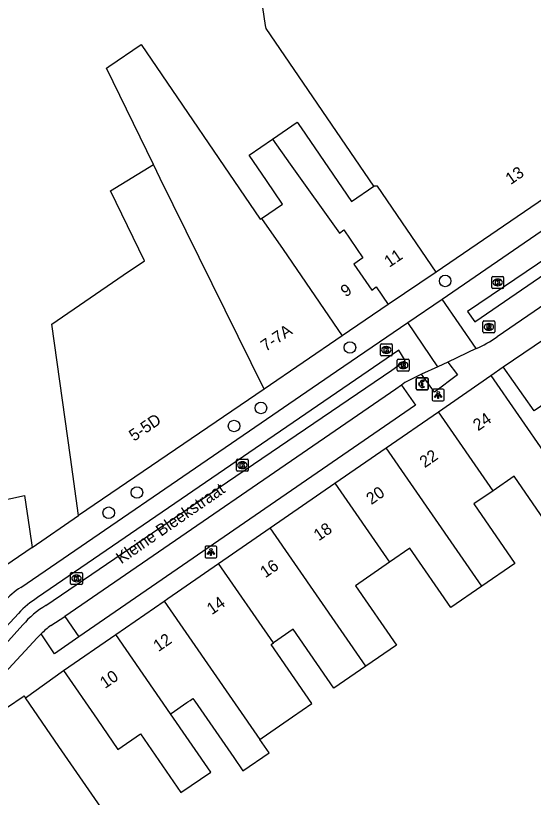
# Model space of a CAD drawing. Extents: x 161771 to 163125, y 382479 to 383177.
# Drawn here: x 161851 to 161894.8, y 383020.9 to 383087.1 of the extents above; entities that cross this region are included whole.
import ezdxf

# ---------------------------------------------------------------- set-up
doc = ezdxf.new("R2010")
doc.units = 0
for name, color, linetype in [('IMGEO_Betaalautomaat', 7, 'Continuous'), ('IMGEO_Boom', 7, 'Continuous'), ('IMGEO_Kolk', 7, 'Continuous'), ('IMGEO_Lichtpunt', 7, 'Continuous'), ('IMGEO_Openbare_ruimte_label', 7, 'Continuous'), ('IMGEO_Pand', 7, 'Continuous'), ('IMGEO_Pand_nummerreeks', 7, 'Continuous'), ('IMGEO_Parkeervlak_open', 7, 'Continuous'), ('IMGEO_Rijbaan_lokaal_open', 7, 'Continuous'), ('IMGEO_Rioolput', 7, 'Continuous'), ('IMGEO_Voetpad_open', 7, 'Continuous')]:
    doc.layers.add(name, color=color, linetype=linetype)

msp = doc.modelspace()

# ---------------------------------------------------------------- linework, layer by layer
at = {"layer": 'IMGEO_Betaalautomaat'}
for p, q in [((161884.894, 383055.5), (161884.894, 383056.341)), ((161884.894, 383056.341), (161884.894, 383055.5)), ((161884.969, 383056.424), (161885.81, 383056.424)), ((161885.81, 383056.424), (161884.969, 383056.424)), ((161885.893, 383056.35), (161885.893, 383055.509)), ((161885.893, 383055.509), (161885.893, 383056.35)), ((161885.177, 383055.888), (161885.177, 383055.956)), ((161885.298, 383055.956), (161885.298, 383055.888)), ((161885.556, 383056.229), (161885.539, 383056.129)), ((161885.543, 383055.723), (161885.565, 383055.636)), ((161885.819, 383055.425), (161884.978, 383055.425)), ((161884.978, 383055.425), (161885.819, 383055.425))]:
    msp.add_line(p, q, dxfattribs=at)
for points in [[(161885.177, 383055.956), (161885.108, 383055.956), (161885.108, 383056.025), (161885.187, 383056.025)], [(161885.182, 383055.819), (161885.108, 383055.819), (161885.108, 383055.888), (161885.177, 383055.888)], [(161885.309, 383056.025), (161885.456, 383056.025), (161885.456, 383055.956), (161885.298, 383055.956)], [(161885.298, 383055.888), (161885.456, 383055.888), (161885.456, 383055.819), (161885.312, 383055.819)]]:
    msp.add_lwpolyline(points, dxfattribs=at)
for centre, radius, start, end in [((161884.972, 383056.347), 0.0779, 92.4484, 184.28452), ((161884.972, 383056.347), 0.0779, 92.4484, 184.28452), ((161885.816, 383056.347), 0.0779, 2.4484, 94.28452), ((161885.816, 383056.347), 0.0779, 2.4484, 94.28452), ((161885.443, 383055.874), 0.267, 191.80956, 297.03891), ((161885.47, 383055.949), 0.293, 73.01398, 165.01395), ((161885.476, 383055.962), 0.179, 69.32359, 159.56827), ((161885.476, 383055.889), 0.179, 202.76249, 291.86925), ((161884.972, 383055.503), 0.0779, 182.4484, 274.28452), ((161884.972, 383055.503), 0.0779, 182.4484, 274.28452), ((161885.816, 383055.503), 0.0779, 272.4484, 4.28452), ((161885.816, 383055.503), 0.0779, 272.4484, 4.28452)]:
    msp.add_arc(centre, radius, start, end, dxfattribs=at)
at = {"layer": 'IMGEO_Boom'}
for centre in [(161887.338, 383064.638), (161879.277, 383059.001), (161871.752, 383053.892), (161869.475, 383052.362), (161861.26, 383046.734), (161858.873, 383045.021)]:
    msp.add_circle(centre, 0.489, dxfattribs=at)
at = {"layer": 'IMGEO_Kolk'}
for p, q in [((161891.281, 383064.084), (161891.281, 383064.936)), ((161891.356, 383065.01), (161892.208, 383065.01)), ((161892.282, 383064.936), (161892.282, 383064.084)), ((161891.792, 383064.23), (161891.767, 383064.23)), ((161891.769, 383064.79), (161891.794, 383064.79)), ((161892.208, 383064.01), (161891.356, 383064.01)), ((161881.862, 383058.378), (161881.862, 383059.23)), ((161881.937, 383059.304), (161882.789, 383059.304)), ((161882.35, 383059.084), (161882.375, 383059.084)), ((161882.863, 383059.23), (161882.863, 383058.378)), ((161882.789, 383058.304), (161881.937, 383058.304)), ((161882.373, 383058.524), (161882.348, 383058.524)), ((161869.679, 383048.621), (161869.679, 383049.473)), ((161869.754, 383049.547), (161870.606, 383049.547)), ((161870.167, 383049.327), (161870.192, 383049.327)), ((161870.68, 383049.473), (161870.68, 383048.621)), ((161870.606, 383048.547), (161869.754, 383048.547)), ((161870.19, 383048.767), (161870.165, 383048.767)), ((161855.646, 383039.037), (161855.646, 383039.889)), ((161855.721, 383039.963), (161856.573, 383039.963)), ((161856.134, 383039.743), (161856.159, 383039.743)), ((161856.647, 383039.889), (161856.647, 383039.037)), ((161856.157, 383039.183), (161856.132, 383039.183)), ((161856.573, 383038.963), (161855.721, 383038.963))]:
    msp.add_line(p, q, dxfattribs=at)
for points in [[(161891.281, 383064.084), (161891.281, 383064.936)], [(161891.356, 383065.01), (161892.208, 383065.01)], [(161892.282, 383064.936), (161892.282, 383064.084)], [(161891.602, 383064.71), (161891.725, 383064.71), (161891.725, 383064.559), (161891.855, 383064.71), (161892.019, 383064.71), (161891.873, 383064.559), (161892.026, 383064.31), (161891.874, 383064.31), (161891.789, 383064.474), (161891.725, 383064.407), (161891.725, 383064.31), (161891.602, 383064.31), (161891.602, 383064.71)], [(161892.208, 383064.01), (161891.356, 383064.01)], [(161881.862, 383058.378), (161881.862, 383059.23)], [(161881.937, 383059.304), (161882.789, 383059.304)], [(161882.183, 383059.004), (161882.306, 383059.004), (161882.306, 383058.853), (161882.436, 383059.004), (161882.6, 383059.004), (161882.454, 383058.853), (161882.607, 383058.604), (161882.455, 383058.604), (161882.37, 383058.768), (161882.306, 383058.701), (161882.306, 383058.604), (161882.183, 383058.604), (161882.183, 383059.004)], [(161882.863, 383059.23), (161882.863, 383058.378)], [(161882.789, 383058.304), (161881.937, 383058.304)], [(161869.679, 383048.621), (161869.679, 383049.473)], [(161869.754, 383049.547), (161870.606, 383049.547)], [(161870, 383049.247), (161870.123, 383049.247), (161870.123, 383049.096), (161870.253, 383049.247), (161870.417, 383049.247), (161870.271, 383049.096), (161870.424, 383048.847), (161870.272, 383048.847), (161870.187, 383049.011), (161870.123, 383048.944), (161870.123, 383048.847), (161870, 383048.847), (161870, 383049.247)], [(161870.68, 383049.473), (161870.68, 383048.621)], [(161870.606, 383048.547), (161869.754, 383048.547)], [(161855.646, 383039.037), (161855.646, 383039.889)], [(161855.721, 383039.963), (161856.573, 383039.963)], [(161856.647, 383039.889), (161856.647, 383039.037)], [(161855.967, 383039.663), (161856.09, 383039.663), (161856.09, 383039.512), (161856.22, 383039.663), (161856.384, 383039.663), (161856.238, 383039.512), (161856.391, 383039.263), (161856.239, 383039.263), (161856.154, 383039.427), (161856.09, 383039.36), (161856.09, 383039.263), (161855.967, 383039.263), (161855.967, 383039.663)], [(161856.573, 383038.963), (161855.721, 383038.963)]]:
    msp.add_lwpolyline(points, dxfattribs=at)
for centre, start, end in [((161891.358, 383064.934), 91.55205, 178.44795), ((161891.358, 383064.934), 91.55205, 178.44795), ((161892.206, 383064.934), 1.55205, 88.44795), ((161892.206, 383064.934), 1.55205, 88.44795), ((161891.358, 383064.086), 181.55205, 268.44795), ((161891.358, 383064.086), 181.55205, 268.44795), ((161892.206, 383064.086), 271.55205, 358.44795), ((161892.206, 383064.086), 271.55205, 358.44795), ((161881.939, 383059.228), 91.55205, 178.44795), ((161881.939, 383059.228), 91.55205, 178.44795), ((161882.787, 383059.228), 1.55205, 88.44795), ((161882.787, 383059.228), 1.55205, 88.44795), ((161881.939, 383058.38), 181.55205, 268.44795), ((161881.939, 383058.38), 181.55205, 268.44795), ((161882.787, 383058.38), 271.55205, 358.44795), ((161882.787, 383058.38), 271.55205, 358.44795), ((161869.756, 383049.471), 91.55205, 178.44795), ((161869.756, 383049.471), 91.55205, 178.44795), ((161870.604, 383049.471), 1.55205, 88.44795), ((161870.604, 383049.471), 1.55205, 88.44795), ((161869.756, 383048.623), 181.55205, 268.44795), ((161869.756, 383048.623), 181.55205, 268.44795), ((161870.604, 383048.623), 271.55205, 358.44795), ((161870.604, 383048.623), 271.55205, 358.44795), ((161855.723, 383039.887), 91.55205, 178.44795), ((161855.723, 383039.887), 91.55205, 178.44795), ((161856.571, 383039.887), 1.55205, 88.44795), ((161856.571, 383039.887), 1.55205, 88.44795), ((161855.723, 383039.039), 181.55205, 268.44795), ((161855.723, 383039.039), 181.55205, 268.44795), ((161856.571, 383039.039), 271.55205, 358.44795), ((161856.571, 383039.039), 271.55205, 358.44795)]:
    msp.add_arc(centre, 0.0765, start, end, dxfattribs=at)
for centre, major_axis, ratio, start_param, end_param in [((161891.768, 383064.51), (-0.387, 0.002), 0.722429, 4.712389, 7.853982), ((161891.793, 383064.51), (-0.39, 0.002), 0.717154, 1.570796, 4.712389), ((161882.349, 383058.804), (-0.387, 0.002), 0.722429, 4.712389, 7.853982), ((161882.374, 383058.804), (-0.39, 0.002), 0.717154, 1.570796, 4.712389), ((161870.166, 383049.047), (-0.387, 0.002), 0.722429, 4.712389, 7.853982), ((161870.191, 383049.047), (-0.39, 0.002), 0.717154, 1.570796, 4.712389), ((161856.133, 383039.463), (-0.387, 0.002), 0.722429, 4.712389, 7.853982), ((161856.158, 383039.463), (-0.39, 0.002), 0.717154, 1.570796, 4.712389)]:
    msp.add_ellipse(centre, major_axis=major_axis, ratio=ratio, start_param=start_param, end_param=end_param, dxfattribs=at)
at = {"layer": 'IMGEO_Lichtpunt'}
for p, q in [((161886.244, 383055.388), (161886.244, 383054.581)), ((161886.244, 383055.388), (161886.244, 383054.581)), ((161887.146, 383055.483), (161886.338, 383055.483)), ((161887.146, 383055.483), (161886.338, 383055.483)), ((161887.24, 383054.581), (161887.24, 383055.388)), ((161887.24, 383054.581), (161887.24, 383055.388)), ((161886.338, 383054.487), (161887.146, 383054.487)), ((161886.338, 383054.487), (161887.146, 383054.487)), ((161867.017, 383042.104), (161867.017, 383041.297)), ((161867.017, 383042.104), (161867.017, 383041.297)), ((161867.919, 383042.199), (161867.111, 383042.199)), ((161867.919, 383042.199), (161867.111, 383042.199)), ((161868.013, 383041.297), (161868.013, 383042.104)), ((161868.013, 383041.297), (161868.013, 383042.104)), ((161867.111, 383041.203), (161867.919, 383041.203)), ((161867.111, 383041.203), (161867.919, 383041.203))]:
    msp.add_line(p, q, dxfattribs=at)
for points in [[(161886.618, 383055.052), (161886.657, 383055.024), (161886.469, 383054.762), (161886.431, 383054.789), (161886.618, 383055.052)], [(161886.72, 383055.004), (161886.767, 383055.004), (161886.767, 383054.682), (161886.72, 383054.682), (161886.72, 383055.004)], [(161886.83, 383055.024), (161886.868, 383055.051), (161887.055, 383054.789), (161887.016, 383054.761), (161886.83, 383055.024)], [(161867.391, 383041.768), (161867.43, 383041.74), (161867.242, 383041.478), (161867.204, 383041.505), (161867.391, 383041.768)], [(161867.603, 383041.74), (161867.641, 383041.767), (161867.828, 383041.505), (161867.789, 383041.477), (161867.603, 383041.74)], [(161867.493, 383041.72), (161867.54, 383041.72), (161867.54, 383041.398), (161867.493, 383041.398), (161867.493, 383041.72)]]:
    msp.add_lwpolyline(points, dxfattribs=at)
for centre in [(161886.743, 383055.186), (161867.516, 383041.902)]:
    msp.add_circle(centre, 0.0994, dxfattribs=at)
for centre, start, end in [((161886.338, 383055.388), 90, 180), ((161886.338, 383055.388), 90, 180), ((161887.146, 383055.388), 0, 90), ((161887.146, 383055.388), 0, 90), ((161886.338, 383054.581), 180, 270), ((161886.338, 383054.581), 180, 270), ((161887.146, 383054.581), 270, 0), ((161887.146, 383054.581), 270, 360), ((161867.111, 383042.104), 90, 180), ((161867.111, 383042.104), 90, 180), ((161867.919, 383042.104), 0, 90), ((161867.919, 383042.104), 0, 90), ((161867.111, 383041.297), 180, 270), ((161867.111, 383041.297), 180, 270), ((161867.919, 383041.297), 270, 0), ((161867.919, 383041.297), 270, 360)]:
    msp.add_arc(centre, 0.0946, start, end, dxfattribs=at)
at = {"layer": 'IMGEO_Pand'}
for points in [[(161881.294, 383072.642), (161872.184, 383086.008), (161872.148, 383086.252), (161871.689, 383089.325)], [(161862.652, 383074.484), (161858.683, 383082.642), (161858.867, 383082.767), (161861.608, 383084.632), (161871.689, 383069.855), (161871.793, 383069.926)], [(161872.719, 383076.634), (161874.825, 383078.07), (161875.16, 383077.578), (161879.403, 383071.353), (161881.294, 383072.642)], [(161871.793, 383069.926), (161873.58, 383071.144), (161872.217, 383073.143), (161870.751, 383075.292), (161872.719, 383076.634)], [(161872.719, 383076.634), (161874.23, 383074.515), (161878.381, 383068.692), (161878.764, 383068.953), (161880.379, 383066.583), (161879.62, 383066.066), (161881.118, 383063.868), (161881.494, 383064.124), (161882.512, 383062.631)], [(161903.225, 383076.749), (161886.564, 383065.393)], [(161856.328, 383044.784), (161855.632, 383049.736), (161854.05, 383060.993), (161860.096, 383065.115), (161861.896, 383066.342), (161859.017, 383072.258), (161862.652, 383074.484)], [(161872.01, 383055.473), (161863.226, 383073.303), (161862.652, 383074.484)], [(161886.564, 383065.393), (161881.621, 383072.644), (161881.294, 383072.642)], [(161871.793, 383069.926), (161873.626, 383067.292), (161878.624, 383059.981)], [(161886.564, 383065.393), (161882.512, 383062.631)], [(161882.512, 383062.631), (161878.624, 383059.981)], [(161878.624, 383059.981), (161872.01, 383055.473)], [(161886.762, 383053.571), (161891.2, 383056.636)], [(161891.2, 383056.636), (161895.877, 383049.864), (161896.403, 383049.102)], [(161872.01, 383055.473), (161856.328, 383044.784)], [(161882.338, 383050.515), (161886.762, 383053.571)], [(161891.383, 383046.881), (161886.762, 383053.571)], [(161878.005, 383047.523), (161882.338, 383050.515)], [(161890.429, 383038.802), (161882.338, 383050.515)], [(161896.636, 383043.073), (161893.159, 383048.107), (161891.383, 383046.881)], [(161872.532, 383043.743), (161878.005, 383047.523)], [(161878.005, 383047.523), (161882.628, 383040.83)], [(161838.693, 383038.565), (161836.046, 383042.337), (161845.422, 383045.112), (161851.742, 383046.468), (161852.173, 383043.624), (161852.406, 383042.092)], [(161891.383, 383046.881), (161889.767, 383045.765), (161893.237, 383040.742), (161890.429, 383038.802)], [(161868.171, 383040.731), (161872.532, 383043.743)], [(161880.621, 383032.033), (161872.532, 383043.743)], [(161852.406, 383042.092), (161841.429, 383034.604)], [(161890.429, 383038.802), (161887.827, 383037.005), (161884.359, 383042.026), (161882.628, 383040.83)], [(161863.572, 383037.554), (161863.873, 383037.762), (161868.171, 383040.731)], [(161872.807, 383034.021), (161868.171, 383040.731)], [(161882.628, 383040.83), (161879.746, 383038.84), (161883.211, 383033.823), (161880.621, 383032.033)], [(161859.462, 383034.715), (161863.572, 383037.554)], [(161863.572, 383037.554), (161871.661, 383025.846)], [(161880.621, 383032.033), (161877.928, 383030.173), (161874.475, 383035.173), (161872.807, 383034.021)], [(161855.04, 383031.661), (161859.462, 383034.715)], [(161864.1, 383028.001), (161859.462, 383034.715)], [(161871.661, 383025.846), (161871.85, 383025.977), (161874.415, 383027.749), (161876.053, 383028.881), (161872.6, 383033.878), (161872.807, 383034.021)], [(161855.04, 383031.661), (161857.882, 383027.547), (161859.648, 383024.989), (161861.55, 383026.303), (161864.979, 383021.339), (161867.499, 383023.079), (161864.1, 383028.001)], [(161845.717, 383025.456), (161848.95, 383027.672), (161851.639, 383029.486), (161851.702, 383029.528), (161851.818, 383029.361)], [(161858.967, 383019.01), (161856.682, 383022.319), (161854.66, 383025.247), (161851.818, 383029.361)], [(161864.1, 383028.001), (161864.146, 383028.033), (161865.488, 383028.959), (161865.573, 383029.019), (161865.759, 383029.147), (161866.001, 383029.314), (161866.151, 383029.085), (161869.445, 383024.316), (161870.221, 383023.192), (161872.437, 383024.722), (161871.661, 383025.846)]]:
    msp.add_lwpolyline(points, dxfattribs=at)
at = {"layer": 'IMGEO_Parkeervlak_open'}
msp.add_lwpolyline([(161855.145, 383036.257), (161856.351, 383034.522)], dxfattribs=at)
at = {"layer": 'IMGEO_Rijbaan_lokaal_open'}
for points in [[(161887.069, 383063.083), (161904.748, 383075.23)], [(161904.728, 383071.383), (161904.122, 383072.108), (161889.233, 383062.04), (161889.834, 383061.166), (161904.728, 383071.383)], [(161907.743, 383070.879), (161891.721, 383059.909)], [(161884.167, 383061.12), (161887.069, 383063.083)], [(161889.961, 383058.914), (161887.069, 383063.083)], [(161851.448, 383038.705), (161871.758, 383052.619), (161875.088, 383054.901), (161878.14, 383056.991), (161884.167, 383061.12)], [(161886.717, 383057.381), (161884.167, 383061.12)], [(161882.816, 383057.076), (161883.96, 383057.914), (161883.411, 383058.768), (161852.842, 383037.838)], [(161889.961, 383058.914), (161887.567, 383057.776)], [(161887.567, 383057.776), (161886.717, 383057.381)], [(161853.564, 383037.167), (161864.514, 383044.648), (161882.816, 383057.076)], [(161886.717, 383057.381), (161885.346, 383056.745)], [(161885.346, 383056.745), (161884.933, 383056.548), (161883.931, 383056.055), (161883.63, 383055.81)], [(161883.63, 383055.81), (161883.162, 383055.489), (161855.145, 383036.257)], [(161851.227, 383036.511), (161846.177, 383031.079), (161846.918, 383030.353), (161851.606, 383035.536)], [(161853.972, 383035.496), (161855.145, 383036.257)], [(161853.146, 383034.766), (161852.825, 383034.452), (161847.643, 383028.881)]]:
    msp.add_lwpolyline(points, dxfattribs=at)
for centre, radius, start, end in [((161886.638, 383066.845), 8.599, 292.7299, 306.2326), ((161854.521, 383033.664), 5.904, 121.36149, 139.89339), ((161857.516, 383030.504), 8.697, 122.50676, 136.3112), ((161857.231, 383030.773), 7.371, 119.83949, 139.74862), ((161864.45, 383022.808), 16.455, 129.54997, 133.38906)]:
    msp.add_arc(centre, radius, start, end, dxfattribs=at)
at = {"layer": 'IMGEO_Rioolput'}
for p, q in [((161890.535, 383060.321), (161890.535, 383061.173)), ((161890.61, 383061.247), (161891.462, 383061.247)), ((161891.023, 383061.027), (161891.048, 383061.027)), ((161891.536, 383061.173), (161891.536, 383060.321)), ((161891.046, 383060.467), (161891.021, 383060.467)), ((161891.462, 383060.247), (161890.61, 383060.247)), ((161883.286, 383057.079), (161883.286, 383057.931)), ((161883.361, 383058.005), (161884.213, 383058.005)), ((161883.774, 383057.785), (161883.799, 383057.785)), ((161884.287, 383057.931), (161884.287, 383057.079)), ((161884.213, 383057.005), (161883.361, 383057.005)), ((161883.797, 383057.225), (161883.772, 383057.225))]:
    msp.add_line(p, q, dxfattribs=at)
for points in [[(161890.535, 383060.321), (161890.535, 383061.173)], [(161890.61, 383061.247), (161891.462, 383061.247)], [(161891.124, 383060.945), (161890.872, 383060.947), (161890.872, 383060.547)], [(161891.536, 383061.173), (161891.536, 383060.321)], [(161890.872, 383060.547), (161890.996, 383060.547), (161890.996, 383060.709), (161891.007, 383060.709)], [(161891.05, 383060.866), (161890.996, 383060.866), (161890.996, 383060.785)], [(161890.996, 383060.785), (161891.048, 383060.785)], [(161891.054, 383060.68), (161891.125, 383060.547), (161891.265, 383060.547), (161891.2, 383060.673)], [(161891.462, 383060.247), (161890.61, 383060.247)], [(161883.286, 383057.079), (161883.286, 383057.931)], [(161883.361, 383058.005), (161884.213, 383058.005)], [(161883.875, 383057.703), (161883.623, 383057.705), (161883.623, 383057.305)], [(161883.801, 383057.624), (161883.747, 383057.624), (161883.747, 383057.543)], [(161884.287, 383057.931), (161884.287, 383057.079)], [(161884.213, 383057.005), (161883.361, 383057.005)], [(161883.623, 383057.305), (161883.747, 383057.305), (161883.747, 383057.467), (161883.758, 383057.467)], [(161883.747, 383057.543), (161883.799, 383057.543)], [(161883.805, 383057.438), (161883.876, 383057.305), (161884.016, 383057.305), (161883.951, 383057.431)]]:
    msp.add_lwpolyline(points, dxfattribs=at)
for centre, radius, start, end in [((161890.612, 383061.171), 0.0765, 91.55205, 178.44795), ((161890.612, 383061.171), 0.0765, 91.55205, 178.44795), ((161891.123, 383060.835), 0.109, 350.36119, 89.41601), ((161891.46, 383061.171), 0.0765, 1.55205, 88.44795), ((161891.46, 383061.171), 0.0765, 1.55205, 88.44795), ((161890.612, 383060.323), 0.0765, 181.55205, 268.44795), ((161890.612, 383060.323), 0.0765, 181.55205, 268.44795), ((161891.006, 383060.656), 0.0533, 26.02933, 88.69889), ((161891.032, 383060.974), 0.19, 274.7715, 282.96867), ((161891.056, 383060.77), 0.0964, 77.00612, 93.18647), ((161891.07, 383060.827), 0.0378, 276.66336, 79.67722), ((161891.121, 383060.835), 0.112, 277.58423, 350.98172), ((161891.105, 383060.62), 0.108, 29.51342, 73.79051), ((161891.46, 383060.323), 0.0765, 271.55205, 358.44795), ((161891.46, 383060.323), 0.0765, 271.55205, 358.44795), ((161883.363, 383057.929), 0.0765, 91.55205, 178.44795), ((161883.363, 383057.929), 0.0765, 91.55205, 178.44795), ((161883.807, 383057.528), 0.0964, 77.00612, 93.18647), ((161883.821, 383057.585), 0.0378, 276.66336, 79.67722), ((161883.874, 383057.593), 0.109, 350.36119, 89.41601), ((161884.211, 383057.929), 0.0765, 1.55205, 88.44795), ((161884.211, 383057.929), 0.0765, 1.55205, 88.44795), ((161883.363, 383057.081), 0.0765, 181.55205, 268.44795), ((161883.363, 383057.081), 0.0765, 181.55205, 268.44795), ((161883.757, 383057.414), 0.0533, 26.02933, 88.69889), ((161883.783, 383057.732), 0.19, 274.7715, 282.96867), ((161883.872, 383057.593), 0.112, 277.58423, 350.98172), ((161883.856, 383057.378), 0.108, 29.51342, 73.79051), ((161884.211, 383057.081), 0.0765, 271.55205, 358.44795), ((161884.211, 383057.081), 0.0765, 271.55205, 358.44795)]:
    msp.add_arc(centre, radius, start, end, dxfattribs=at)
for centre, major_axis, ratio, start_param, end_param in [((161891.022, 383060.747), (-0.387, 0.002), 0.722429, 4.712389, 7.853982), ((161891.047, 383060.747), (-0.39, 0.002), 0.717154, 1.570796, 4.712389), ((161883.773, 383057.505), (-0.387, 0.002), 0.722429, 4.712389, 7.853982), ((161883.798, 383057.505), (-0.39, 0.002), 0.717154, 1.570796, 4.712389)]:
    msp.add_ellipse(centre, major_axis=major_axis, ratio=ratio, start_param=start_param, end_param=end_param, dxfattribs=at)
at = {"layer": 'IMGEO_Voetpad_open'}
for points in [[(161892.249, 383057.37), (161906.241, 383066.856)], [(161906.241, 383066.856), (161908.783, 383063.218), (161908.805, 383063.187), (161894.858, 383053.637), (161892.249, 383057.37)], [(161887.567, 383057.776), (161888.378, 383056.705), (161886.426, 383055.226), (161885.346, 383056.745)], [(161891.2, 383056.636), (161892.249, 383057.37)], [(161883.63, 383055.81), (161884.818, 383054.127), (161856.351, 383034.522)], [(161852.406, 383042.092), (161856.328, 383044.784)], [(161856.351, 383034.522), (161854.282, 383033.097), (161853.146, 383034.766)], [(161851.818, 383029.361), (161855.04, 383031.661)]]:
    msp.add_lwpolyline(points, dxfattribs=at)

# ---------------------------------------------------------------- texts
at = {"layer": 'IMGEO_Openbare_ruimte_label'}
msp.add_text('Kleine Bleekstraat', height=1, rotation=34.69153, dxfattribs=at).set_placement((161859.937, 383040.654))
at = {"layer": 'IMGEO_Pand_nummerreeks'}
for s, rotation, p in [('13', 34.27835, (161892.868, 383072.739)), ('11', 34.28006, (161882.606, 383065.744)), ('9', 34.28006, (161878.921, 383063.233)), ('7-7A', 34.28006, (161872.16, 383058.624)), ('5-5D', 34.28006, (161861.012, 383051.026)), ('24', 34.62957, (161890.123, 383051.906)), ('22', 34.63208, (161885.602, 383048.783)), ('20', 34.63208, (161881.087, 383045.664)), ('18', 34.63208, (161876.642, 383042.594)), ('16', 34.63208, (161872.119, 383039.47)), ('14', 34.62957, (161867.598, 383036.349)), ('12', 34.62957, (161863.076, 383033.225)), ('10', 34.62957, (161858.561, 383030.107))]:
    msp.add_text(s, height=1, rotation=rotation, dxfattribs=at).set_placement(p)

doc.saveas('drawing.dxf')
